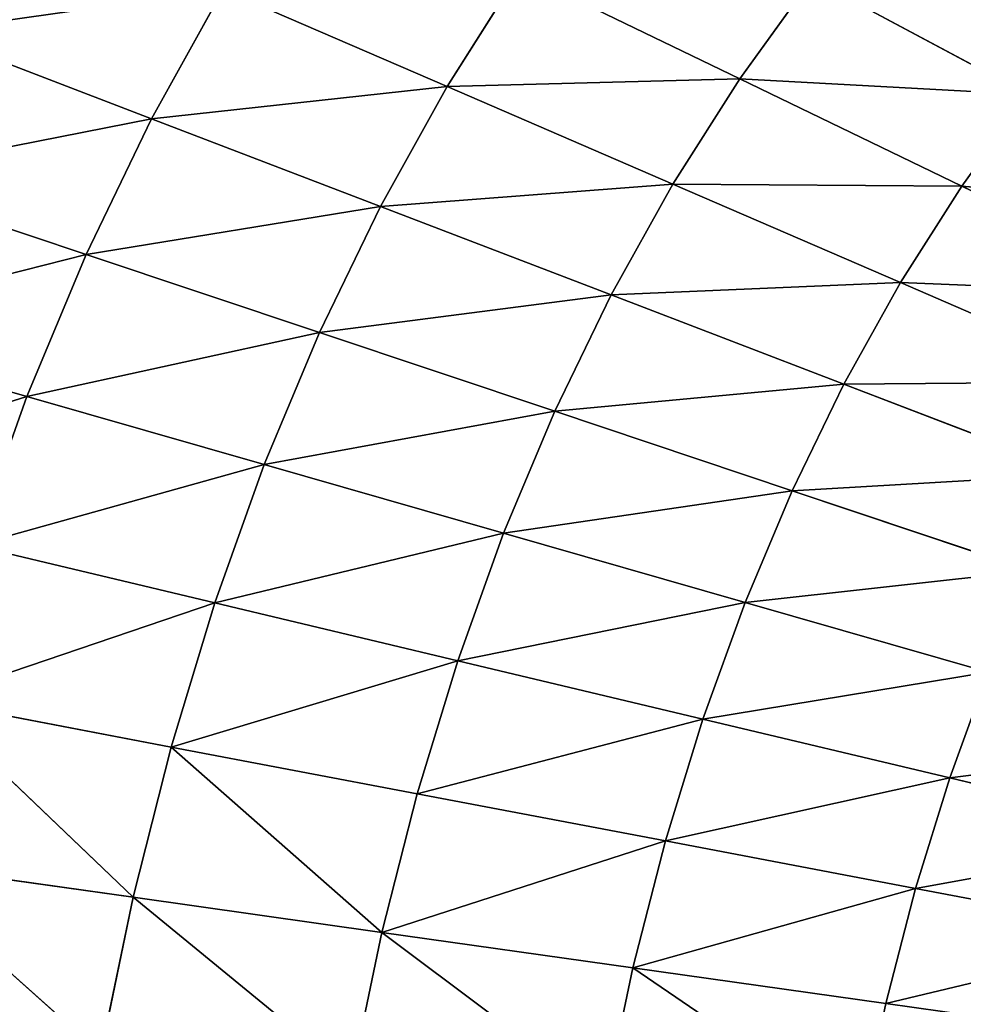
# Model space of a CAD drawing. Extents: x 0 to 500, y 0 to 390.
# Tile 351 of 656: x 139 to 170, y 206 to 239. Entities that reach past the tile are written whole.
import ezdxf

# ---------------------------------------------------------------- set-up
doc = ezdxf.new("R2010")
doc.units = 0
doc.header["$LTSCALE"] = 25.4
doc.layers.get('0').update_dxf_attribs({"linetype": 'CONTINUOUS'})

# ---------------------------------------------------------------- blocks, each defined once
blk = doc.blocks.new('ATLANTA505_-_S_STL')
at = {"color": 0}
for p, q in [((139.261, 30.338, 163.26), (131.451, 31.419, 161.02)), ((139.261, 30.338, 163.26), (131.451, 31.419, 161.02)), ((141.228, 30.316, 158.533), (133.546, 31.392, 155.96)), ((141.228, 30.316, 158.533), (133.546, 31.392, 155.96)), ((143.402, 30.304, 154.022), (135.863, 31.377, 151.134)), ((143.402, 30.304, 154.022), (135.863, 31.377, 151.134)), ((134.6, 30.463, 178.744), (142.789, 29.498, 179.904)), ((141.716, 29.549, 185.097), (134.6, 30.463, 178.744)), ((141.716, 29.549, 185.097), (134.6, 30.463, 178.744)), ((134.6, 30.463, 178.744), (142.789, 29.498, 179.904)), ((142.789, 29.498, 179.904), (135.946, 30.411, 173.366)), ((142.789, 29.498, 179.904), (135.946, 30.411, 173.366)), ((144.051, 29.456, 174.909), (135.946, 30.411, 173.366)), ((144.051, 29.456, 174.909), (135.946, 30.411, 173.366)), ((137.5, 30.37, 168.205), (139.261, 30.338, 163.26)), ((137.5, 30.37, 168.205), (145.504, 29.423, 170.115)), ((137.5, 30.37, 168.205), (139.261, 30.338, 163.26)), ((137.5, 30.37, 168.205), (145.504, 29.423, 170.115)), ((147.149, 29.397, 165.522), (139.261, 30.338, 163.26)), ((141.228, 30.316, 158.533), (139.261, 30.338, 163.26)), ((147.149, 29.397, 165.522), (139.261, 30.338, 163.26)), ((141.228, 30.316, 158.533), (139.261, 30.338, 163.26)), ((148.985, 29.38, 161.13), (141.228, 30.316, 158.533)), ((141.228, 30.316, 158.533), (143.402, 30.304, 154.022)), ((148.985, 29.38, 161.13), (141.228, 30.316, 158.533)), ((141.228, 30.316, 158.533), (143.402, 30.304, 154.022)), ((151.011, 29.37, 156.938), (143.402, 30.304, 154.022)), ((143.402, 30.304, 154.022), (145.781, 30.301, 149.728)), ((151.011, 29.37, 156.938), (143.402, 30.304, 154.022)), ((143.402, 30.304, 154.022), (145.781, 30.301, 149.728)), ((145.781, 30.301, 149.728), (153.227, 29.368, 152.948)), ((145.781, 30.301, 149.728), (153.227, 29.368, 152.948)), ((141.716, 29.549, 185.097), (142.789, 29.498, 179.904)), ((141.716, 29.549, 185.097), (142.789, 29.498, 179.904)), ((142.789, 29.498, 179.904), (144.051, 29.456, 174.909)), ((142.789, 29.498, 179.904), (144.051, 29.456, 174.909)), ((142.789, 29.498, 179.904), (151.059, 28.661, 181.074)), ((150.059, 28.702, 185.865), (142.789, 29.498, 179.904)), ((150.059, 28.702, 185.865), (142.789, 29.498, 179.904)), ((142.789, 29.498, 179.904), (151.059, 28.661, 181.074)), ((151.059, 28.661, 181.074), (144.051, 29.456, 174.909)), ((151.059, 28.661, 181.074), (144.051, 29.456, 174.909)), ((152.233, 28.627, 176.465), (144.051, 29.456, 174.909)), ((144.051, 29.456, 174.909), (145.504, 29.423, 170.115)), ((152.233, 28.627, 176.465), (144.051, 29.456, 174.909)), ((144.051, 29.456, 174.909), (145.504, 29.423, 170.115)), ((145.504, 29.423, 170.115), (147.149, 29.397, 165.522)), ((145.504, 29.423, 170.115), (153.582, 28.6, 172.042)), ((145.504, 29.423, 170.115), (147.149, 29.397, 165.522)), ((145.504, 29.423, 170.115), (153.582, 28.6, 172.042)), ((155.108, 28.58, 167.803), (147.149, 29.397, 165.522)), ((148.985, 29.38, 161.13), (147.149, 29.397, 165.522)), ((155.108, 28.58, 167.803), (147.149, 29.397, 165.522)), ((148.985, 29.38, 161.13), (147.149, 29.397, 165.522)), ((156.809, 28.566, 163.749), (148.985, 29.38, 161.13)), ((148.985, 29.38, 161.13), (151.011, 29.37, 156.938)), ((156.809, 28.566, 163.749), (148.985, 29.38, 161.13)), ((148.985, 29.38, 161.13), (151.011, 29.37, 156.938)), ((158.684, 28.558, 159.88), (151.011, 29.37, 156.938)), ((151.011, 29.37, 156.938), (153.227, 29.368, 152.948)), ((158.684, 28.558, 159.88), (151.011, 29.37, 156.938)), ((151.011, 29.37, 156.938), (153.227, 29.368, 152.948)), ((153.227, 29.368, 152.948), (155.632, 29.373, 149.154)), ((153.227, 29.368, 152.948), (155.632, 29.373, 149.154)), ((153.227, 29.368, 152.948), (160.735, 28.557, 156.196)), ((153.227, 29.368, 152.948), (160.735, 28.557, 156.196)), ((162.959, 28.561, 152.693), (155.632, 29.373, 149.154)), ((162.959, 28.561, 152.693), (155.632, 29.373, 149.154)), ((150.059, 28.702, 185.865), (151.059, 28.661, 181.074)), ((150.059, 28.702, 185.865), (151.059, 28.661, 181.074)), ((151.059, 28.661, 181.074), (152.233, 28.627, 176.465)), ((151.059, 28.661, 181.074), (159.404, 27.939, 182.252)), ((151.059, 28.661, 181.074), (152.233, 28.627, 176.465)), ((158.48, 27.971, 186.638), (151.059, 28.661, 181.074)), ((158.48, 27.971, 186.638), (151.059, 28.661, 181.074)), ((151.059, 28.661, 181.074), (159.404, 27.939, 182.252)), ((160.486, 27.912, 178.033), (152.233, 28.627, 176.465)), ((152.233, 28.627, 176.465), (153.582, 28.6, 172.042)), ((160.486, 27.912, 178.033), (152.233, 28.627, 176.465)), ((152.233, 28.627, 176.465), (153.582, 28.6, 172.042)), ((153.582, 28.6, 172.042), (155.108, 28.58, 167.803)), ((153.582, 28.6, 172.042), (161.729, 27.891, 173.983)), ((153.582, 28.6, 172.042), (155.108, 28.58, 167.803)), ((153.582, 28.6, 172.042), (161.729, 27.891, 173.983)), ((163.131, 27.875, 170.102), (155.108, 28.58, 167.803)), ((156.809, 28.566, 163.749), (155.108, 28.58, 167.803)), ((163.131, 27.875, 170.102), (155.108, 28.58, 167.803)), ((156.809, 28.566, 163.749), (155.108, 28.58, 167.803)), ((164.694, 27.864, 166.39), (156.809, 28.566, 163.749)), ((156.809, 28.566, 163.749), (158.684, 28.558, 159.88)), ((164.694, 27.864, 166.39), (156.809, 28.566, 163.749)), ((156.809, 28.566, 163.749), (158.684, 28.558, 159.88)), ((166.417, 27.858, 162.846), (158.684, 28.558, 159.88)), ((158.684, 28.558, 159.88), (160.735, 28.557, 156.196)), ((166.417, 27.858, 162.846), (158.684, 28.558, 159.88)), ((158.684, 28.558, 159.88), (160.735, 28.557, 156.196)), ((160.735, 28.557, 156.196), (162.959, 28.561, 152.693)), ((160.735, 28.557, 156.196), (162.959, 28.561, 152.693)), ((160.735, 28.557, 156.196), (168.298, 27.857, 159.471)), ((160.735, 28.557, 156.196), (168.298, 27.857, 159.471)), ((162.959, 28.561, 152.693), (165.354, 28.571, 149.367)), ((162.959, 28.561, 152.693), (165.354, 28.571, 149.367)), ((170.338, 27.861, 156.262), (162.959, 28.561, 152.693)), ((170.338, 27.861, 156.262), (162.959, 28.561, 152.693)), ((165.354, 28.571, 149.367), (172.534, 27.869, 153.214)), ((165.354, 28.571, 149.367), (172.534, 27.869, 153.214)), ((158.48, 27.971, 186.638), (159.404, 27.939, 182.252)), ((158.48, 27.971, 186.638), (159.404, 27.939, 182.252)), ((159.404, 27.939, 182.252), (160.486, 27.912, 178.033)), ((159.404, 27.939, 182.252), (167.816, 27.32, 183.438)), ((159.404, 27.939, 182.252), (160.486, 27.912, 178.033)), ((166.971, 27.345, 187.416), (159.404, 27.939, 182.252)), ((166.971, 27.345, 187.416), (159.404, 27.939, 182.252)), ((159.404, 27.939, 182.252), (167.816, 27.32, 183.438)), ((168.803, 27.299, 179.612), (160.486, 27.912, 178.033)), ((160.486, 27.912, 178.033), (161.729, 27.891, 173.983)), ((168.803, 27.299, 179.612), (160.486, 27.912, 178.033)), ((160.486, 27.912, 178.033), (161.729, 27.891, 173.983)), ((161.729, 27.891, 173.983), (163.131, 27.875, 170.102)), ((161.729, 27.891, 173.983), (169.936, 27.283, 175.938)), ((161.729, 27.891, 173.983), (163.131, 27.875, 170.102)), ((161.729, 27.891, 173.983), (169.936, 27.283, 175.938)), ((171.213, 27.27, 172.417), (163.131, 27.875, 170.102)), ((164.694, 27.864, 166.39), (163.131, 27.875, 170.102)), ((171.213, 27.27, 172.417), (163.131, 27.875, 170.102)), ((164.694, 27.864, 166.39), (163.131, 27.875, 170.102)), ((172.636, 27.262, 169.049), (164.694, 27.864, 166.39)), ((164.694, 27.864, 166.39), (166.417, 27.858, 162.846)), ((172.636, 27.262, 169.049), (164.694, 27.864, 166.39)), ((164.694, 27.864, 166.39), (166.417, 27.858, 162.846)), ((174.202, 27.258, 165.834), (166.417, 27.858, 162.846)), ((166.417, 27.858, 162.846), (168.298, 27.857, 159.471)), ((174.202, 27.258, 165.834), (166.417, 27.858, 162.846)), ((166.417, 27.858, 162.846), (168.298, 27.857, 159.471)), ((168.298, 27.857, 159.471), (170.338, 27.861, 156.262)), ((168.298, 27.857, 159.471), (170.338, 27.861, 156.262)), ((168.298, 27.857, 159.471), (175.913, 27.257, 162.771)), ((168.298, 27.857, 159.471), (175.913, 27.257, 162.771)), ((170.338, 27.861, 156.262), (172.534, 27.869, 153.214)), ((170.338, 27.861, 156.262), (172.534, 27.869, 153.214)), ((177.766, 27.26, 159.858), (170.338, 27.861, 156.262)), ((177.766, 27.26, 159.858), (170.338, 27.861, 156.262)), ((166.971, 27.345, 187.416), (167.816, 27.32, 183.438)), ((166.971, 27.345, 187.416), (167.816, 27.32, 183.438)), ((167.816, 27.32, 183.438), (168.803, 27.299, 179.612)), ((167.816, 27.32, 183.438), (176.286, 26.793, 184.632)), ((167.816, 27.32, 183.438), (168.803, 27.299, 179.612)), ((167.816, 27.32, 183.438), (176.286, 26.793, 184.632)), ((177.177, 26.777, 181.2), (168.803, 27.299, 179.612)), ((168.803, 27.299, 179.612), (169.936, 27.283, 175.938)), ((177.177, 26.777, 181.2), (168.803, 27.299, 179.612)), ((168.803, 27.299, 179.612), (169.936, 27.283, 175.938)), ((169.936, 27.283, 175.938), (171.213, 27.27, 172.417)), ((169.936, 27.283, 175.938), (178.198, 26.764, 177.905)), ((169.936, 27.283, 175.938), (171.213, 27.27, 172.417)), ((169.936, 27.283, 175.938), (178.198, 26.764, 177.905))]:
    blk.add_line(p, q, dxfattribs=at)
mesh = blk.add_polyface(dxfattribs=at)
corners = [(129.578, 31.457, 166.312), (139.261, 30.338, 163.26), (131.451, 31.419, 161.02), (137.5, 30.37, 168.205)]
mesh.append_faces([[corners[k] for k in face] for face in [(0, 1, 2), (1, 0, 3)]], dxfattribs={"vtx0": -1, "color": 0})
mesh = blk.add_polyface(dxfattribs=at)
corners = [(131.451, 31.419, 161.02), (141.228, 30.316, 158.533), (133.546, 31.392, 155.96), (139.261, 30.338, 163.26)]
mesh.append_faces([[corners[k] for k in face] for face in [(0, 1, 2), (1, 0, 3)]], dxfattribs={"vtx0": -1, "color": 0})
mesh = blk.add_polyface(dxfattribs=at)
corners = [(133.546, 31.392, 155.96), (143.402, 30.304, 154.022), (135.863, 31.377, 151.134), (141.228, 30.316, 158.533)]
mesh.append_faces([[corners[k] for k in face] for face in [(0, 1, 2), (1, 0, 3)]], dxfattribs={"vtx0": -1, "color": 0})
mesh = blk.add_polyface(dxfattribs=at)
corners = [(135.863, 31.377, 151.134), (145.781, 30.301, 149.728), (138.402, 31.372, 146.54), (143.402, 30.304, 154.022)]
mesh.append_faces([[corners[k] for k in face] for face in [(0, 1, 2), (1, 0, 3)]], dxfattribs={"vtx0": -1, "color": 0})
mesh = blk.add_polyface(dxfattribs=at)
corners = [(141.716, 29.549, 185.097), (134.6, 30.463, 178.744), (133.458, 30.525, 184.336)]
mesh.append_faces([[corners[k] for k in face] for face in [(0, 1, 2)]], dxfattribs={"color": 0})
mesh = blk.add_polyface(dxfattribs=at)
corners = [(142.789, 29.498, 179.904), (135.946, 30.411, 173.366), (134.6, 30.463, 178.744)]
mesh.append_faces([[corners[k] for k in face] for face in [(0, 1, 2)]], dxfattribs={"color": 0})
mesh = blk.add_polyface(dxfattribs=at)
corners = [(141.716, 29.549, 185.097), (142.789, 29.498, 179.904), (134.6, 30.463, 178.744)]
mesh.append_faces([[corners[k] for k in face] for face in [(0, 1, 2)]], dxfattribs={"color": 0})
mesh = blk.add_polyface(dxfattribs=at)
corners = [(142.789, 29.498, 179.904), (144.051, 29.456, 174.909), (135.946, 30.411, 173.366)]
mesh.append_faces([[corners[k] for k in face] for face in [(0, 1, 2)]], dxfattribs={"color": 0})
mesh = blk.add_polyface(dxfattribs=at)
corners = [(135.946, 30.411, 173.366), (145.504, 29.423, 170.115), (137.5, 30.37, 168.205), (144.051, 29.456, 174.909)]
mesh.append_faces([[corners[k] for k in face] for face in [(0, 1, 2), (1, 0, 3)]], dxfattribs={"vtx0": -1, "color": 0})
mesh = blk.add_polyface(dxfattribs=at)
corners = [(137.5, 30.37, 168.205), (147.149, 29.397, 165.522), (139.261, 30.338, 163.26), (145.504, 29.423, 170.115)]
mesh.append_faces([[corners[k] for k in face] for face in [(0, 1, 2), (1, 0, 3)]], dxfattribs={"vtx0": -1, "color": 0})
mesh = blk.add_polyface(dxfattribs=at)
corners = [(139.261, 30.338, 163.26), (148.985, 29.38, 161.13), (141.228, 30.316, 158.533), (147.149, 29.397, 165.522)]
mesh.append_faces([[corners[k] for k in face] for face in [(0, 1, 2), (1, 0, 3)]], dxfattribs={"vtx0": -1, "color": 0})
mesh = blk.add_polyface(dxfattribs=at)
corners = [(141.228, 30.316, 158.533), (151.011, 29.37, 156.938), (143.402, 30.304, 154.022), (148.985, 29.38, 161.13)]
mesh.append_faces([[corners[k] for k in face] for face in [(0, 1, 2), (1, 0, 3)]], dxfattribs={"vtx0": -1, "color": 0})
mesh = blk.add_polyface(dxfattribs=at)
corners = [(143.402, 30.304, 154.022), (153.227, 29.368, 152.948), (145.781, 30.301, 149.728), (151.011, 29.37, 156.938)]
mesh.append_faces([[corners[k] for k in face] for face in [(0, 1, 2), (1, 0, 3)]], dxfattribs={"vtx0": -1, "color": 0})
mesh = blk.add_polyface(dxfattribs=at)
corners = [(145.781, 30.301, 149.728), (155.632, 29.373, 149.154), (148.364, 30.307, 145.647), (153.227, 29.368, 152.948)]
mesh.append_faces([[corners[k] for k in face] for face in [(0, 1, 2), (1, 0, 3)]], dxfattribs={"vtx0": -1, "color": 0})
mesh = blk.add_polyface(dxfattribs=at)
corners = [(150.059, 28.702, 185.865), (142.789, 29.498, 179.904), (141.716, 29.549, 185.097)]
mesh.append_faces([[corners[k] for k in face] for face in [(0, 1, 2)]], dxfattribs={"color": 0})
mesh = blk.add_polyface(dxfattribs=at)
corners = [(151.059, 28.661, 181.074), (144.051, 29.456, 174.909), (142.789, 29.498, 179.904)]
mesh.append_faces([[corners[k] for k in face] for face in [(0, 1, 2)]], dxfattribs={"color": 0})
mesh = blk.add_polyface(dxfattribs=at)
corners = [(150.059, 28.702, 185.865), (151.059, 28.661, 181.074), (142.789, 29.498, 179.904)]
mesh.append_faces([[corners[k] for k in face] for face in [(0, 1, 2)]], dxfattribs={"color": 0})
mesh = blk.add_polyface(dxfattribs=at)
corners = [(151.059, 28.661, 181.074), (152.233, 28.627, 176.465), (144.051, 29.456, 174.909)]
mesh.append_faces([[corners[k] for k in face] for face in [(0, 1, 2)]], dxfattribs={"color": 0})
mesh = blk.add_polyface(dxfattribs=at)
corners = [(144.051, 29.456, 174.909), (153.582, 28.6, 172.042), (145.504, 29.423, 170.115), (152.233, 28.627, 176.465)]
mesh.append_faces([[corners[k] for k in face] for face in [(0, 1, 2), (1, 0, 3)]], dxfattribs={"vtx0": -1, "color": 0})
mesh = blk.add_polyface(dxfattribs=at)
corners = [(145.504, 29.423, 170.115), (155.108, 28.58, 167.803), (147.149, 29.397, 165.522), (153.582, 28.6, 172.042)]
mesh.append_faces([[corners[k] for k in face] for face in [(0, 1, 2), (1, 0, 3)]], dxfattribs={"vtx0": -1, "color": 0})
mesh = blk.add_polyface(dxfattribs=at)
corners = [(147.149, 29.397, 165.522), (156.809, 28.566, 163.749), (148.985, 29.38, 161.13), (155.108, 28.58, 167.803)]
mesh.append_faces([[corners[k] for k in face] for face in [(0, 1, 2), (1, 0, 3)]], dxfattribs={"vtx0": -1, "color": 0})
mesh = blk.add_polyface(dxfattribs=at)
corners = [(148.985, 29.38, 161.13), (158.684, 28.558, 159.88), (151.011, 29.37, 156.938), (156.809, 28.566, 163.749)]
mesh.append_faces([[corners[k] for k in face] for face in [(0, 1, 2), (1, 0, 3)]], dxfattribs={"vtx0": -1, "color": 0})
mesh = blk.add_polyface(dxfattribs=at)
corners = [(151.011, 29.37, 156.938), (160.735, 28.557, 156.196), (153.227, 29.368, 152.948), (158.684, 28.558, 159.88)]
mesh.append_faces([[corners[k] for k in face] for face in [(0, 1, 2), (1, 0, 3)]], dxfattribs={"vtx0": -1, "color": 0})
mesh = blk.add_polyface(dxfattribs=at)
corners = [(153.227, 29.368, 152.948), (162.959, 28.561, 152.693), (155.632, 29.373, 149.154), (160.735, 28.557, 156.196)]
mesh.append_faces([[corners[k] for k in face] for face in [(0, 1, 2), (1, 0, 3)]], dxfattribs={"vtx0": -1, "color": 0})
mesh = blk.add_polyface(dxfattribs=at)
corners = [(155.632, 29.373, 149.154), (165.354, 28.571, 149.367), (158.224, 29.385, 145.553), (162.959, 28.561, 152.693)]
mesh.append_faces([[corners[k] for k in face] for face in [(0, 1, 2), (1, 0, 3)]], dxfattribs={"vtx0": -1, "color": 0})
mesh = blk.add_polyface(dxfattribs=at)
corners = [(158.48, 27.971, 186.638), (151.059, 28.661, 181.074), (150.059, 28.702, 185.865)]
mesh.append_faces([[corners[k] for k in face] for face in [(0, 1, 2)]], dxfattribs={"color": 0})
mesh = blk.add_polyface(dxfattribs=at)
corners = [(151.059, 28.661, 181.074), (160.486, 27.912, 178.033), (152.233, 28.627, 176.465), (159.404, 27.939, 182.252)]
mesh.append_faces([[corners[k] for k in face] for face in [(0, 1, 2), (1, 0, 3)]], dxfattribs={"vtx0": -1, "color": 0})
mesh = blk.add_polyface(dxfattribs=at)
corners = [(158.48, 27.971, 186.638), (159.404, 27.939, 182.252), (151.059, 28.661, 181.074)]
mesh.append_faces([[corners[k] for k in face] for face in [(0, 1, 2)]], dxfattribs={"color": 0})
mesh = blk.add_polyface(dxfattribs=at)
corners = [(152.233, 28.627, 176.465), (161.729, 27.891, 173.983), (153.582, 28.6, 172.042), (160.486, 27.912, 178.033)]
mesh.append_faces([[corners[k] for k in face] for face in [(0, 1, 2), (1, 0, 3)]], dxfattribs={"vtx0": -1, "color": 0})
mesh = blk.add_polyface(dxfattribs=at)
corners = [(153.582, 28.6, 172.042), (163.131, 27.875, 170.102), (155.108, 28.58, 167.803), (161.729, 27.891, 173.983)]
mesh.append_faces([[corners[k] for k in face] for face in [(0, 1, 2), (1, 0, 3)]], dxfattribs={"vtx0": -1, "color": 0})
mesh = blk.add_polyface(dxfattribs=at)
corners = [(155.108, 28.58, 167.803), (164.694, 27.864, 166.39), (156.809, 28.566, 163.749), (163.131, 27.875, 170.102)]
mesh.append_faces([[corners[k] for k in face] for face in [(0, 1, 2), (1, 0, 3)]], dxfattribs={"vtx0": -1, "color": 0})
mesh = blk.add_polyface(dxfattribs=at)
corners = [(156.809, 28.566, 163.749), (166.417, 27.858, 162.846), (158.684, 28.558, 159.88), (164.694, 27.864, 166.39)]
mesh.append_faces([[corners[k] for k in face] for face in [(0, 1, 2), (1, 0, 3)]], dxfattribs={"vtx0": -1, "color": 0})
mesh = blk.add_polyface(dxfattribs=at)
corners = [(158.684, 28.558, 159.88), (168.298, 27.857, 159.471), (160.735, 28.557, 156.196), (166.417, 27.858, 162.846)]
mesh.append_faces([[corners[k] for k in face] for face in [(0, 1, 2), (1, 0, 3)]], dxfattribs={"vtx0": -1, "color": 0})
mesh = blk.add_polyface(dxfattribs=at)
corners = [(160.735, 28.557, 156.196), (170.338, 27.861, 156.262), (162.959, 28.561, 152.693), (168.298, 27.857, 159.471)]
mesh.append_faces([[corners[k] for k in face] for face in [(0, 1, 2), (1, 0, 3)]], dxfattribs={"vtx0": -1, "color": 0})
mesh = blk.add_polyface(dxfattribs=at)
corners = [(162.959, 28.561, 152.693), (172.534, 27.869, 153.214), (165.354, 28.571, 149.367), (170.338, 27.861, 156.262)]
mesh.append_faces([[corners[k] for k in face] for face in [(0, 1, 2), (1, 0, 3)]], dxfattribs={"vtx0": -1, "color": 0})
mesh = blk.add_polyface(dxfattribs=at)
corners = [(165.354, 28.571, 149.367), (174.885, 27.882, 150.324), (167.918, 28.587, 146.214), (172.534, 27.869, 153.214)]
mesh.append_faces([[corners[k] for k in face] for face in [(0, 1, 2), (1, 0, 3)]], dxfattribs={"vtx0": -1, "color": 0})
mesh = blk.add_polyface(dxfattribs=at)
corners = [(166.971, 27.345, 187.416), (159.404, 27.939, 182.252), (158.48, 27.971, 186.638)]
mesh.append_faces([[corners[k] for k in face] for face in [(0, 1, 2)]], dxfattribs={"color": 0})
mesh = blk.add_polyface(dxfattribs=at)
corners = [(159.404, 27.939, 182.252), (168.803, 27.299, 179.612), (160.486, 27.912, 178.033), (167.816, 27.32, 183.438)]
mesh.append_faces([[corners[k] for k in face] for face in [(0, 1, 2), (1, 0, 3)]], dxfattribs={"vtx0": -1, "color": 0})
mesh = blk.add_polyface(dxfattribs=at)
corners = [(166.971, 27.345, 187.416), (167.816, 27.32, 183.438), (159.404, 27.939, 182.252)]
mesh.append_faces([[corners[k] for k in face] for face in [(0, 1, 2)]], dxfattribs={"color": 0})
mesh = blk.add_polyface(dxfattribs=at)
corners = [(160.486, 27.912, 178.033), (169.936, 27.283, 175.938), (161.729, 27.891, 173.983), (168.803, 27.299, 179.612)]
mesh.append_faces([[corners[k] for k in face] for face in [(0, 1, 2), (1, 0, 3)]], dxfattribs={"vtx0": -1, "color": 0})
mesh = blk.add_polyface(dxfattribs=at)
corners = [(161.729, 27.891, 173.983), (171.213, 27.27, 172.417), (163.131, 27.875, 170.102), (169.936, 27.283, 175.938)]
mesh.append_faces([[corners[k] for k in face] for face in [(0, 1, 2), (1, 0, 3)]], dxfattribs={"vtx0": -1, "color": 0})
mesh = blk.add_polyface(dxfattribs=at)
corners = [(163.131, 27.875, 170.102), (172.636, 27.262, 169.049), (164.694, 27.864, 166.39), (171.213, 27.27, 172.417)]
mesh.append_faces([[corners[k] for k in face] for face in [(0, 1, 2), (1, 0, 3)]], dxfattribs={"vtx0": -1, "color": 0})
mesh = blk.add_polyface(dxfattribs=at)
corners = [(164.694, 27.864, 166.39), (174.202, 27.258, 165.834), (166.417, 27.858, 162.846), (172.636, 27.262, 169.049)]
mesh.append_faces([[corners[k] for k in face] for face in [(0, 1, 2), (1, 0, 3)]], dxfattribs={"vtx0": -1, "color": 0})
mesh = blk.add_polyface(dxfattribs=at)
corners = [(166.417, 27.858, 162.846), (175.913, 27.257, 162.771), (168.298, 27.857, 159.471), (174.202, 27.258, 165.834)]
mesh.append_faces([[corners[k] for k in face] for face in [(0, 1, 2), (1, 0, 3)]], dxfattribs={"vtx0": -1, "color": 0})
mesh = blk.add_polyface(dxfattribs=at)
corners = [(168.298, 27.857, 159.471), (177.766, 27.26, 159.858), (170.338, 27.861, 156.262), (175.913, 27.257, 162.771)]
mesh.append_faces([[corners[k] for k in face] for face in [(0, 1, 2), (1, 0, 3)]], dxfattribs={"vtx0": -1, "color": 0})
mesh = blk.add_polyface(dxfattribs=at)
corners = [(170.338, 27.861, 156.262), (179.761, 27.267, 157.091), (172.534, 27.869, 153.214), (177.766, 27.26, 159.858)]
mesh.append_faces([[corners[k] for k in face] for face in [(0, 1, 2), (1, 0, 3)]], dxfattribs={"vtx0": -1, "color": 0})
mesh = blk.add_polyface(dxfattribs=at)
corners = [(166.971, 27.345, 187.416), (176.286, 26.793, 184.632), (167.816, 27.32, 183.438), (175.524, 26.812, 188.199)]
mesh.append_faces([[corners[k] for k in face] for face in [(0, 1, 2), (1, 0, 3)]], dxfattribs={"vtx0": -1, "color": 0})
mesh = blk.add_polyface(dxfattribs=at)
corners = [(167.816, 27.32, 183.438), (177.177, 26.777, 181.2), (168.803, 27.299, 179.612), (176.286, 26.793, 184.632)]
mesh.append_faces([[corners[k] for k in face] for face in [(0, 1, 2), (1, 0, 3)]], dxfattribs={"vtx0": -1, "color": 0})
mesh = blk.add_polyface(dxfattribs=at)
corners = [(168.803, 27.299, 179.612), (178.198, 26.764, 177.905), (169.936, 27.283, 175.938), (177.177, 26.777, 181.2)]
mesh.append_faces([[corners[k] for k in face] for face in [(0, 1, 2), (1, 0, 3)]], dxfattribs={"vtx0": -1, "color": 0})
mesh = blk.add_polyface(dxfattribs=at)
corners = [(169.936, 27.283, 175.938), (179.348, 26.755, 174.747), (171.213, 27.27, 172.417), (178.198, 26.764, 177.905)]
mesh.append_faces([[corners[k] for k in face] for face in [(0, 1, 2), (1, 0, 3)]], dxfattribs={"vtx0": -1, "color": 0})

msp = doc.modelspace()

# ---------------------------------------------------------------- block references
at = {"color": 254, "extrusion": (0, -1, 1.11022e-16)}
msp.add_blockref('ATLANTA505_-_S_STL', (-0.149, -0.01, -389.852), dxfattribs=at)

doc.saveas('drawing.dxf')
